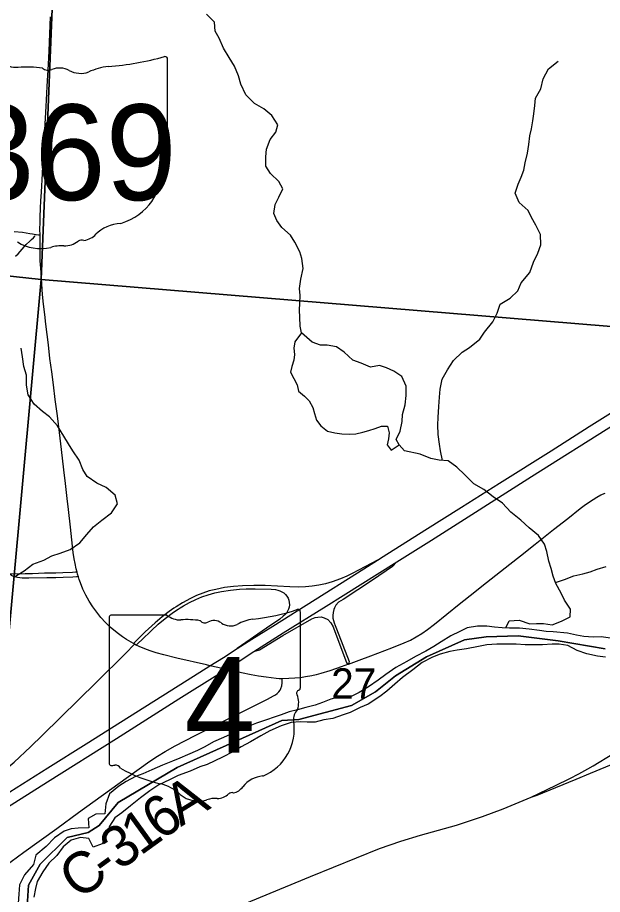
# Model space of a CAD drawing. Extents: x 0 to 680, y 0 to 440.
# Drawn here: x 256.19 to 268.81, y 293.89 to 312.81 of the extents above; entities that cross this region are included whole.
import ezdxf

# ---------------------------------------------------------------- set-up
doc = ezdxf.new("R2010")
doc.units = 0
for name, color, linetype in [('GM_X_County_Road', 7, 'Continuous'), ('GM_X_County_Road_Text', 7, 'Continuous'), ('GM_X_Interchange_Ramps', 7, 'Continuous'), ('GM_X_Major_River', 7, 'Continuous'), ('GM_X_Minor_Lake', 7, 'Continuous'), ('GM_X_Minor_River', 7, 'Continuous'), ('GM_X_Rail_Line', 7, 'Continuous'), ('GM_X_Section', 7, 'Continuous'), ('GM_X_Section_Text', 7, 'Continuous'), ('GM_X_State_Location', 7, 'Continuous'), ('GM_X_State_Route', 7, 'Continuous'), ('GM_X_State_Shield', 7, 'Continuous'), ('GM_X_Township', 7, 'Continuous'), ('GM_X_Township_Subdivision', 7, 'Continuous')]:
    doc.layers.add(name, color=color, linetype=linetype)

msp = doc.modelspace()

# ---------------------------------------------------------------- linework, layer by layer
at = {"layer": 'GM_X_County_Road'}
for points in [[(263.328, 298.861), (263.33, 298.862), (263.558, 298.946), (263.807, 299.04), (264.262, 299.21), (264.533, 299.317), (264.663, 299.378), (264.79, 299.447), (264.914, 299.522), (265.034, 299.604), (265.187, 299.722), (265.714, 300.151), (266.057, 300.423), (266.208, 300.542), (266.813, 301.018), (267.038, 301.196), (267.356, 301.452), (267.754, 301.763), (268.062, 302.005), (268.329, 302.215), (268.446, 302.302), (268.605, 302.413), (268.688, 302.465), (268.776, 302.511), (268.866, 302.55)], [(251.195, 293.448), (252.179, 294.076), (252.643, 294.378), (253.151, 294.712), (254.095, 295.31), (254.831, 295.784), (255.113, 295.974), (255.391, 296.171), (255.702, 296.404), (255.891, 296.556), (256.11, 296.748), (256.467, 297.077), (256.727, 297.331), (257.89, 298.473), (258.515, 299.087), (258.708, 299.29)], [(253.84, 293.005), (255.496, 294.2), (256.323, 294.801), (257.03, 295.317), (257.501, 295.662), (258.527, 296.401), (259.042, 296.769), (259.205, 296.877), (259.372, 296.978), (259.585, 297.095), (260.019, 297.317), (261.148, 297.887), (261.583, 298.104), (261.71, 298.174), (261.75, 298.201), (261.787, 298.23), (261.821, 298.262), (261.85, 298.298), (261.871, 298.338), (261.886, 298.39), (261.894, 298.454), (261.899, 298.544)]]:
    msp.add_lwpolyline(points, dxfattribs=at)
at = {"layer": 'GM_X_Interchange_Ramps'}
for points in [[(263.954, 301.106), (263.407, 300.817), (263.29, 300.76), (263.156, 300.703), (262.973, 300.637), (262.833, 300.596), (262.691, 300.563), (262.547, 300.539), (262.402, 300.525), (262.256, 300.521), (262.062, 300.525), (261.527, 300.554), (261.284, 300.558), (261.041, 300.55), (260.847, 300.536), (260.654, 300.511), (260.463, 300.474), (260.321, 300.439), (260.182, 300.395), (260.046, 300.342), (259.915, 300.279), (259.744, 300.184), (259.607, 300.098), (259.559, 300.067), (259.46, 299.998), (259.305, 299.88), (259.158, 299.753), (258.943, 299.556), (258.769, 299.386), (258.685, 299.304)], [(258.744, 299.273), (258.795, 299.319), (258.867, 299.384), (259.075, 299.589), (259.219, 299.72), (259.369, 299.845), (259.524, 299.963), (259.615, 300.024), (259.649, 300.046), (259.693, 300.075), (259.77, 300.12), (259.899, 300.19), (260.031, 300.252), (260.166, 300.309), (260.303, 300.358), (260.444, 300.396), (260.587, 300.427), (260.78, 300.458), (260.974, 300.479), (261.12, 300.487), (261.314, 300.488), (261.656, 300.479), (261.753, 300.468), (261.801, 300.458), (261.847, 300.443), (261.891, 300.423), (261.931, 300.396), (261.968, 300.363), (261.998, 300.325), (262.023, 300.283), (262.041, 300.238), (262.051, 300.19), (262.053, 300.142), (262.047, 300.093), (262.034, 300.046), (262.015, 300.002), (261.988, 299.961), (261.956, 299.925), (261.92, 299.892), (261.843, 299.832), (261.555, 299.638), (260.926, 299.195)]]:
    msp.add_lwpolyline(points, dxfattribs=at)
at = {"layer": 'GM_X_Major_River'}
for points in [[(268.981, 299.424), (268.779, 299.446), (268.606, 299.444), (268.404, 299.46), (268.25, 299.487), (268.054, 299.527), (267.746, 299.558), (267.597, 299.567), (267.449, 299.588), (267.229, 299.617), (267.021, 299.633), (266.801, 299.638), (266.646, 299.647), (266.48, 299.657), (266.314, 299.678), (266.111, 299.683), (265.89, 299.64), (265.734, 299.566), (265.535, 299.469), (265.33, 299.343), (265.167, 299.239), (264.998, 299.142), (264.775, 299.022), (264.588, 298.919), (264.347, 298.787), (264.135, 298.637), (263.966, 298.515), (263.76, 298.371), (263.555, 298.245), (263.368, 298.154), (263.16, 298.164), (262.944, 298.103), (262.764, 298.03), (262.608, 297.974), (262.41, 297.924), (262.225, 297.875), (262.045, 297.831), (261.877, 297.77), (261.721, 297.713), (261.559, 297.657), (261.343, 297.585), (261.163, 297.517), (261.001, 297.461), (260.838, 297.37), (260.634, 297.279), (260.417, 297.182), (260.23, 297.079), (260.068, 297), (259.851, 296.903), (259.689, 296.829), (259.533, 296.767), (259.317, 296.683), (259.082, 296.581), (258.89, 296.496), (258.734, 296.439), (258.529, 296.331), (258.372, 296.227), (258.171, 296.059), (258.089, 295.846), (258.067, 295.633), (257.876, 295.625), (257.713, 295.527), (257.721, 295.331), (257.494, 295.324), (257.345, 295.309), (257.189, 295.259), (256.983, 295.109), (256.801, 294.928), (256.582, 294.742), (256.53, 294.535), (256.334, 294.313), (256.228, 294.101), (256.212, 293.899), (256.202, 293.703)], [(268.876, 299.009), (268.704, 299.031), (268.473, 299.083), (268.266, 299.153), (268.06, 299.259), (267.871, 299.293), (267.722, 299.29), (267.513, 299.277), (267.358, 299.275), (267.144, 299.279), (266.948, 299.29), (266.739, 299.294), (266.531, 299.293), (266.316, 299.274), (266.137, 299.242), (265.874, 299.194), (265.671, 299.163), (265.516, 299.136), (265.306, 299.075), (265.144, 299.014), (264.921, 298.899), (264.715, 298.737), (264.491, 298.569), (264.327, 298.43), (264.157, 298.279), (264.005, 298.163), (263.751, 297.996), (263.577, 297.923), (263.366, 297.814), (263.211, 297.764), (262.988, 297.686), (262.797, 297.66), (262.606, 297.611), (262.433, 297.608), (262.284, 297.618), (262.088, 297.598), (261.872, 297.526), (261.631, 297.418), (261.438, 297.315), (261.215, 297.183), (261.01, 297.074), (260.829, 296.971), (260.606, 296.851), (260.281, 296.697), (260.119, 296.641), (259.909, 296.551), (259.651, 296.455), (259.464, 296.364), (259.236, 296.256), (259.042, 296.129), (258.836, 295.979), (258.624, 295.805), (258.436, 295.654), (258.285, 295.544), (258.168, 295.362), (258.122, 295.191), (258.01, 294.985), (257.818, 294.912), (257.721, 295.098), (257.543, 295.12), (257.345, 295.065), (257.17, 294.92), (257.034, 294.732), (256.858, 294.564), (256.729, 294.376), (256.611, 294.17), (256.572, 294.016), (256.538, 293.833)]]:
    msp.add_lwpolyline(points, dxfattribs=at)
at = {"layer": 'GM_X_Minor_Lake'}
for points in [[(262.311, 306.011), (262.17, 305.816), (262.151, 305.679), (262.161, 305.542), (262.148, 305.418), (262.104, 305.282), (262.079, 305.157), (262.149, 305.02), (262.218, 304.888), (262.247, 304.751), (262.376, 304.642), (262.482, 304.54), (262.557, 304.396), (262.591, 304.265), (262.637, 304.122), (262.731, 304.002), (262.878, 303.887), (263.032, 303.85), (263.186, 303.83), (263.347, 303.822), (263.484, 303.827), (263.639, 303.866), (263.77, 303.901), (263.901, 303.947), (264.039, 303.992), (264.17, 303.997), (264.209, 303.848), (264.19, 303.723), (264.165, 303.593), (264.246, 303.479), (264.422, 303.593)], [(264.422, 303.593), (264.356, 303.709), (264.442, 303.887), (264.486, 304.094), (264.494, 304.243), (264.55, 304.456), (264.576, 304.658), (264.573, 304.86), (264.48, 305.063), (264.303, 305.184), (264.149, 305.251), (263.995, 305.301), (263.805, 305.267), (263.598, 305.353), (263.42, 305.421), (263.232, 305.589), (263.067, 305.704), (262.871, 305.742), (262.723, 305.744), (262.545, 305.805), (262.311, 306.011)]]:
    msp.add_lwpolyline(points, dxfattribs=at)
at = {"layer": 'GM_X_Minor_River'}
for points in [[(266.72, 299.643), (266.793, 299.793), (267.008, 299.809), (267.238, 299.729), (267.387, 299.739), (267.536, 299.737), (267.726, 299.711), (267.923, 299.786), (268.114, 299.879), (268.122, 300.045), (267.988, 300.237), (267.918, 300.392), (267.802, 300.602), (267.745, 300.757), (267.699, 300.924), (267.653, 301.079), (267.609, 301.293), (267.557, 301.449), (267.428, 301.634), (267.228, 301.803), (267.046, 301.966), (266.834, 302.141), (266.652, 302.333), (266.452, 302.472), (266.252, 302.629), (266.033, 302.75), (265.839, 302.943), (265.669, 303.111), (265.48, 303.244), (265.284, 303.264), (265.106, 303.296), (264.876, 303.394), (264.537, 303.465), (264.422, 303.593), (264.356, 303.709), (264.442, 303.887), (264.486, 304.094), (264.494, 304.243), (264.55, 304.456), (264.576, 304.658), (264.573, 304.86), (264.48, 305.063), (264.303, 305.184), (264.149, 305.251), (263.995, 305.301), (263.805, 305.267), (263.598, 305.353), (263.42, 305.421), (263.232, 305.589), (263.067, 305.704), (262.871, 305.742), (262.723, 305.744), (262.545, 305.805), (262.311, 306.011), (262.288, 306.153), (262.278, 306.35), (262.268, 306.498), (262.276, 306.647), (262.284, 306.813), (262.268, 306.962), (262.3, 307.164), (262.351, 307.395), (262.318, 307.609), (262.278, 307.758), (262.173, 307.968), (262.074, 308.118), (261.886, 308.28), (261.781, 308.43), (261.717, 308.58), (261.749, 308.781), (261.823, 308.935), (261.908, 309.118), (261.821, 309.274), (261.645, 309.448), (261.546, 309.604), (261.542, 309.806), (261.556, 309.973), (261.636, 310.18), (261.757, 310.339), (261.806, 310.493), (261.672, 310.697), (261.501, 310.841), (261.301, 310.957), (261.113, 311.143), (261.003, 311.371), (260.951, 311.55), (260.871, 311.765), (260.754, 311.95), (260.632, 312.154), (260.539, 312.369), (260.452, 312.519), (260.437, 312.709), (260.266, 312.884)], [(265.359, 303.257), (265.31, 303.46), (265.289, 303.609), (265.261, 303.812), (265.258, 304.02), (265.26, 304.18), (265.275, 304.418), (265.289, 304.62), (265.309, 304.792), (265.347, 305.011), (265.463, 305.212), (265.596, 305.413), (265.783, 305.589), (265.939, 305.694), (266.161, 305.87), (266.264, 306.023), (266.445, 306.247), (266.536, 306.436), (266.598, 306.625), (266.82, 306.753), (266.982, 306.912), (267.056, 307.09), (267.243, 307.307), (267.323, 307.532), (267.415, 307.727), (267.482, 307.905), (267.473, 308.131), (267.368, 308.328), (267.281, 308.496), (267.206, 308.645), (267.012, 308.82), (266.925, 309.023), (266.993, 309.213), (267.054, 309.366), (267.11, 309.52), (267.141, 309.68), (267.192, 309.882), (267.218, 310.072), (267.238, 310.256), (267.275, 310.41), (267.307, 310.582), (267.327, 310.731), (267.347, 310.915), (267.361, 311.069), (267.482, 311.276), (267.527, 311.489), (267.642, 311.708), (267.852, 311.872)], [(256.102, 300.734), (256.33, 300.874), (256.516, 301.015), (256.755, 301.101), (256.923, 301.2), (257.108, 301.251), (257.323, 301.332), (257.533, 301.478), (257.678, 301.655), (257.822, 301.825), (258.002, 301.966), (258.213, 302.124), (258.34, 302.318), (258.289, 302.503), (258.1, 302.672), (257.899, 302.764), (257.687, 302.909), (257.594, 303.059), (257.513, 303.262), (257.379, 303.459), (257.286, 303.615), (257.187, 303.777), (257.047, 304.004), (256.877, 304.196), (256.723, 304.311), (256.541, 304.468), (256.413, 304.672), (256.38, 304.88), (256.376, 305.094), (256.325, 305.285), (256.292, 305.488), (256.265, 305.678)], [(267.795, 300.62), (267.993, 300.689), (268.191, 300.763), (268.387, 300.809), (268.543, 300.854), (268.698, 300.906), (268.889, 300.969)]]:
    msp.add_lwpolyline(points, dxfattribs=at)
at = {"layer": 'GM_X_Rail_Line'}
for points in [[(267.272, 295.992), (267.798, 296.242), (268.108, 296.396), (268.3, 296.493), (268.495, 296.604), (268.606, 296.667), (269.034, 296.927), (269.489, 297.235), (269.964, 297.59), (270.508, 298.01), (270.723, 298.177), (270.993, 298.386), (271.281, 298.606), (271.525, 298.797), (272.194, 299.312), (272.515, 299.56), (272.89, 299.849), (273.111, 300.018), (273.492, 300.315), (273.764, 300.523), (274.108, 300.788), (277.063, 303.068)], [(267.272, 295.992), (267.4, 296.036), (267.8, 296.201), (268.239, 296.38), (268.551, 296.505), (269.088, 296.728)], [(240.308, 281.194), (240.528, 281.357), (241.803, 282.236), (243.498, 283.411), (245.933, 285.082), (248.018, 286.516), (252.568, 289.642), (253.691, 290.346), (254.522, 290.829), (255.188, 291.187), (255.873, 291.516), (256.672, 291.863), (258.659, 292.687), (260.682, 293.52), (262.511, 294.276), (263.998, 294.879), (264.454, 295.038), (264.88, 295.167), (265.656, 295.389), (266.218, 295.575), (266.668, 295.739), (267.272, 295.992)]]:
    msp.add_lwpolyline(points, dxfattribs=at)
at = {"layer": 'GM_X_Section'}
for points in [[(242.354, 324.989), (257.365, 323.612), (256.695, 307.161), (240.712, 308.891)], [(257.365, 323.612), (272.932, 322.173), (271.613, 305.928), (256.695, 307.161)], [(240.712, 308.891), (256.695, 307.161), (255.254, 291.464), (239.202, 292.94)], [(256.695, 307.161), (271.613, 305.928), (270.277, 290.122), (255.254, 291.464)]]:
    msp.add_lwpolyline(points, close=True, dxfattribs=at)
at = {"layer": 'GM_X_State_Route'}
for points in [[(261.287, 299.13), (261.918, 299.536), (262.844, 300.109), (263.215, 300.339), (264.371, 301.067), (265.118, 301.538), (267.277, 302.907), (269.08, 304.045), (271.02, 305.251), (271.568, 305.588), (273.218, 306.603), (275.117, 307.768), (277.147, 309.013), (279.326, 310.349), (281.604, 311.761), (282.831, 312.515), (284.787, 313.72), (285.035, 313.873)], [(258.708, 299.29), (258.685, 299.304), (258.538, 299.391), (258.451, 299.446), (258.336, 299.533), (258.188, 299.659), (258.083, 299.759), (257.985, 299.866), (257.894, 299.979), (257.809, 300.097), (257.731, 300.219), (257.661, 300.346), (257.598, 300.477), (257.543, 300.611), (257.517, 300.685), (257.5, 300.742), (257.482, 300.802), (257.471, 300.845), (257.454, 300.913), (257.428, 301.03), (257.409, 301.134), (257.389, 301.27), (257.356, 301.544), (257.326, 301.812), (257.282, 302.194), (257.253, 302.435), (257.219, 302.761), (257.184, 303.055), (257.136, 303.491), (257.09, 303.859), (257.047, 304.215), (257.001, 304.569), (256.96, 304.889), (256.924, 305.164), (256.886, 305.453), (256.851, 305.746), (256.824, 305.976), (256.798, 306.196), (256.773, 306.402), (256.748, 306.627), (256.726, 306.836), (256.708, 307.059), (256.692, 307.314), (256.677, 307.565), (256.673, 307.7), (256.673, 307.989), (256.673, 308.115), (256.67, 308.245), (256.673, 308.387), (256.675, 308.507), (256.683, 308.699), (256.691, 308.857), (256.7, 309.043), (256.721, 309.448), (256.747, 309.887), (256.778, 310.392), (256.8, 310.889), (256.826, 311.325), (256.852, 311.805), (256.867, 312.096), (256.899, 312.825)], [(249.93, 292.271), (252.852, 294.109), (253.757, 294.68), (254.62, 295.225), (256.019, 296.106), (256.842, 296.624), (257.664, 297.144), (258.405, 297.609), (259.845, 298.516), (260.338, 298.825), (260.627, 299.007), (260.926, 299.195), (261.245, 299.396), (261.697, 299.681), (263.52, 300.832), (263.954, 301.106), (264.078, 301.183), (264.972, 301.748), (265.77, 302.244), (266.588, 302.765), (267.699, 303.466), (268.521, 303.985), (269.386, 304.529)], [(264.371, 301.067), (264.281, 300.968), (263.846, 300.669), (263.21, 300.257), (263.115, 300.196), (263.053, 300.131), (263.027, 300.077), (263.012, 300.036), (262.994, 299.974), (262.991, 299.913), (262.991, 299.851), (263.017, 299.748), (263.041, 299.691), (263.068, 299.625), (263.344, 298.918), (263.328, 298.861)], [(261.287, 299.13), (261.41, 299.172), (261.914, 299.475), (262.539, 299.841), (262.606, 299.864), (262.663, 299.874), (262.736, 299.879), (262.805, 299.857), (262.881, 299.821), (262.945, 299.753), (262.994, 299.666), (263.01, 299.624), (263.287, 298.899), (263.328, 298.861)], [(260.832, 298.713), (260.789, 298.723), (260.684, 298.746), (260.508, 298.786), (260.338, 298.825), (260.26, 298.844), (259.623, 298.989), (259.343, 299.06), (259.18, 299.106), (259.051, 299.147), (258.931, 299.192), (258.813, 299.241), (258.744, 299.273), (258.708, 299.29)], [(260.507, 298.635), (260.684, 298.746), (260.944, 298.909), (261.287, 299.13)], [(263.328, 298.861), (263.169, 298.801), (262.922, 298.715), (262.729, 298.656), (262.63, 298.63), (262.539, 298.609), (262.401, 298.583), (262.293, 298.568), (262.169, 298.556), (262.038, 298.548), (261.899, 298.544), (261.833, 298.546), (261.768, 298.551), (261.66, 298.562), (261.551, 298.577), (261.387, 298.602), (261.225, 298.63), (261.018, 298.671), (260.832, 298.713)], [(246.037, 289.511), (247.409, 290.378), (248.808, 291.257), (250.222, 292.152), (251.187, 292.756), (252.474, 293.574), (253.889, 294.465), (255.418, 295.43), (256.829, 296.32), (258.318, 297.254), (259.669, 298.11), (260.507, 298.635)]]:
    msp.add_lwpolyline(points, dxfattribs=at)
at = {"layer": 'GM_X_State_Shield'}
for p, q in [((259.425, 310.276), (259.425, 311.915)), ((259.424, 310.276), (259.425, 310.276)), ((259.411, 299.915), (258.202, 299.915)), ((262.289, 298.354), (262.289, 299.992)), ((258.161, 299.861), (258.161, 296.728)), ((262.288, 298.354), (262.289, 298.354))]:
    msp.add_line(p, q, dxfattribs=at)
for centre, radius, start, end in [((258.209, 299.867), 0.0478, 98.1301, 188.1301), ((259.699, 300.278), 0.464, 231.6195, 271.1119), ((260.819, 304.185), 4.377, 275.8445, 288.9065), ((262.243, 299.999), 0.0459, 351.8621, 97.738), ((259.852, 298.156), 1.665, 80.4867, 94.9883), ((260.23, 299.884), 0.134, 219.7921, 297.1024), ((260.427, 299.522), 0.278, 54.4667, 119.1411), ((260.786, 300.018), 0.335, 233.8562, 294.8282), ((261.377, 298.958), 0.881, 97.3462, 120.7689), ((262.278, 298.233), 0.0711, 107.944, 210.337), ((261.826, 298.026), 0.427, 340.033, 23.6496), ((262.24, 298.347), 0.0492, 289.6038, 7.7341), ((262.453, 297.668), 0.311, 136.8065, 186.9296), ((261.064, 297.459), 1.095, 292.3089, 8.9858), ((258.209, 296.721), 0.0482, 171.9584, 258.3066), ((258.216, 297.042), 0.368, 267.339, 280.6039), ((258.292, 296.548), 0.133, 29.7484, 93.2717), ((259.968, 299.362), 3.161, 240.4129, 257.1985), ((261.525, 295.849), 0.6, 94.4031, 142.5768), ((259.025, 295.321), 0.989, 47.1842, 75.836), ((260.766, 296.425), 0.354, 282.8732, 323.2771), ((260.095, 296.532), 0.628, 230.7004, 286.2918), ((260.457, 295.449), 0.516, 85.6951, 111.2099), ((260.503, 296.297), 0.334, 268.777, 315.5493), ((260.806, 295.994), 0.0941, 65.7517, 132.6484)]:
    msp.add_arc(centre, radius, start, end, dxfattribs=at)
for centre, major_axis, start_param, end_param in [((256.187, 312.201), (0.58, 0), 4.042523, 4.731795), ((257.587, 316.108), (5.471, 0), 4.814394, 5.042369), ((259.367, 311.922), (0.0574, 0), 6.141152, 7.989035), ((256.379, 310.078), (2.081, 0), 1.404758, 1.657858), ((256.852, 311.806), (0.167, 0), 3.836095, 5.185415), ((257.097, 311.444), (0.348, 0), 0.950623, 2.079405), ((257.546, 311.941), (0.418, 0), 4.081561, 5.145723), ((258.285, 310.88), (1.101, 0), 1.699011, 2.107814), ((259.411, 310.156), (0.0889, 0), 1.883978, 3.671073), ((258.846, 309.949), (0.534, 0), 5.934695, 6.695948), ((259.363, 310.27), (0.0615, 0), 5.05454, 6.418171), ((259.63, 309.59), (0.388, 0), 2.387724, 3.262537), ((257.893, 309.382), (1.368, 0), 5.101752, 6.440018), ((258.47, 307.771), (0.749, 0), 1.647645, 2.488434), ((257.521, 308.347), (0.442, 0), 4.937069, 5.64225), ((256.682, 308.454), (0.784, 0), 4.026481, 4.996735), ((257.136, 307.371), (0.645, 0), 1.495662, 1.94098), ((257.193, 308.22), (0.418, 0), 4.691044, 5.507374), ((257.571, 307.916), (0.118, 0), 1.147584, 2.315152)]:
    msp.add_ellipse(centre, major_axis=major_axis, ratio=0.8, start_param=start_param, end_param=end_param, dxfattribs=at)
at = {"layer": 'GM_X_Township'}
for points in [[(256.354, 293.056), (256.419, 294.089), (256.677, 294.541), (257.259, 295.123), (257.711, 295.231), (257.948, 295.381), (258.357, 295.876), (259.627, 296.63), (261.888, 297.642), (262.254, 297.663), (263.395, 297.965), (263.912, 298.266), (264.342, 298.611), (265.01, 299.02), (265.828, 299.386), (266.302, 299.45), (266.991, 299.472), (267.852, 299.364), (268.864, 299.192)], [(268.864, 299.192), (267.852, 299.364), (266.991, 299.472), (266.302, 299.45), (265.828, 299.386), (265.01, 299.02), (264.342, 298.611), (263.912, 298.266), (263.395, 297.965), (262.254, 297.663), (261.888, 297.642), (259.627, 296.63), (258.357, 295.876), (257.948, 295.381), (257.711, 295.231), (257.259, 295.123), (256.677, 294.541), (256.419, 294.089), (256.354, 293.056)]]:
    msp.add_lwpolyline(points, dxfattribs=at)
at = {"layer": 'GM_X_Township_Subdivision'}
for points in [[(256.673, 308.115), (256.635, 308.117), (256.589, 308.121), (256.58, 308.122), (256.548, 308.128), (256.506, 308.136), (256.454, 308.145), (256.292, 308.171), (256.116, 308.188)], [(256.142, 307.664), (256.198, 307.716), (256.287, 307.812), (256.374, 307.912), (256.449, 307.987), (256.486, 308.022), (256.527, 308.058), (256.556, 308.091), (256.568, 308.107)], [(257.471, 300.845), (257.434, 300.842), (257.374, 300.836), (257.162, 300.828), (257.011, 300.824), (256.764, 300.82), (256.511, 300.812), (256.349, 300.806), (256.112, 300.805), (256.012, 300.806)], [(257.5, 300.742), (257.456, 300.741), (257.376, 300.74), (257.172, 300.732), (257.01, 300.725), (256.816, 300.722), (256.428, 300.715), (256.282, 300.717), (256.185, 300.728), (256.11, 300.745), (256.053, 300.772), (256.012, 300.806)]]:
    msp.add_lwpolyline(points, dxfattribs=at)

# ---------------------------------------------------------------- texts
at = {"layer": 'GM_X_County_Road_Text'}
for s, rotation, p in [('A', 31.71, (259.709, 295.345)), ('6', 35.7385, (259.278, 295.034)), ('1', 35.8426, (258.834, 294.714)), ('3', 35.8707, (258.39, 294.393)), ('C', 35.8816, (257.502, 293.75)), ('-', 35.8855, (258.094, 294.179))]:
    msp.add_text(s, height=0.889, rotation=rotation, dxfattribs=at).set_placement(p)
at = {"layer": 'GM_X_Section_Text'}
msp.add_text('27', height=0.6552, rotation=0, dxfattribs=at).set_placement((262.954, 298.115))
at = {"layer": 'GM_X_State_Location'}
for s, p in [('s', (256.787, 310.009)), ('r', (256.787, 310.009)), ('s', (260.179, 298.086)), ('r', (260.179, 298.086))]:
    msp.add_text(s, height=0.00296, dxfattribs=at).set_placement(p)
msp.add_text('4', height=0.00296, rotation=0, dxfattribs=at).set_placement((259.732, 297.871))
at = {"layer": 'GM_X_State_Shield'}
for s, height, p in [('369', 2.0637, (255.016, 308.872)), ('4', 2.064, (259.786, 296.949))]:
    msp.add_text(s, height=height, dxfattribs=at).set_placement(p)

doc.saveas('drawing.dxf')
